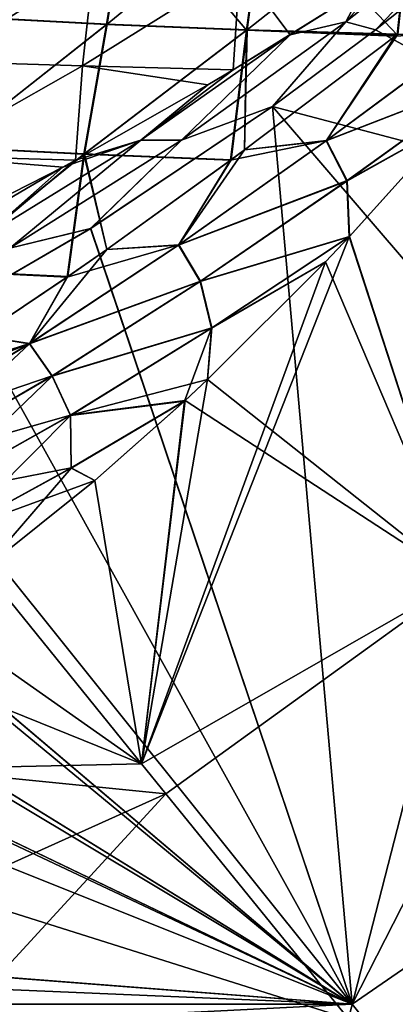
# Model space of a CAD drawing. Header units: metres. Extents: x -109 to 109, y -63 to 140.
# Tile 439 of 480: x 67 to 71, y 59 to 70. Entities that reach past the tile are written whole.
import ezdxf

# ---------------------------------------------------------------- set-up
doc = ezdxf.new("R2010")
doc.units = ezdxf.units.M
doc.layers.add('solid_502308_SW0001', color=7, linetype='CONTINUOUS')

msp = doc.modelspace()

# ---------------------------------------------------------------- linework, layer by layer
at = {"layer": 'solid_502308_SW0001'}
for points in [[(68.035652, 71.513206, -11.269383), (66.341362, 70.045433, -10.300718), (67.788498, 69.967941, -11.554018)], [(68.037743, 71.517517, 11.270013), (67.794395, 69.972427, 11.556606), (66.346092, 70.049248, 10.303593)], [(68.035652, 71.513206, -11.269383), (67.788498, 69.967941, -11.554018), (69.389977, 69.902885, -12.605649)], [(68.037743, 71.517517, 11.270013), (69.600685, 71.453018, 12.291661), (67.794395, 69.972427, 11.556606)], [(69.600685, 71.453018, 12.291661), (69.397041, 69.908066, 12.607681), (67.794395, 69.972427, 11.556606)], [(69.598236, 71.448074, -12.291274), (68.035652, 71.513206, -11.269383), (69.389977, 69.902885, -12.605649)], [(69.598236, 71.448074, -12.291274), (69.389977, 69.902885, -12.605649), (71.115524, 69.851196, -13.435847)], [(69.600685, 71.453018, 12.291661), (71.285637, 71.402161, 13.097578), (69.397041, 69.908066, 12.607681)], [(71.282875, 71.396576, -13.097519), (69.598236, 71.448074, -12.291274), (71.115524, 69.851196, -13.435847)], [(71.285637, 71.402161, 13.097578), (71.12265, 69.856659, 13.436788), (69.397041, 69.908066, 12.607681)], [(70.528465, 70.000092, -17.000168), (72.334358, 71.433998, -17.051361), (70.867432, 69.906052, -17.060949)], [(70.528465, 70.000092, -17.000168), (71.046265, 70.582649, -16.953178), (72.334358, 71.433998, -17.051361)], [(70.528473, 70.000092, 17.000168), (70.866493, 69.905334, 17.060932), (72.334366, 71.434013, 17.051361)], [(70.528473, 70.000092, 17.000168), (72.334366, 71.434013, 17.051361), (70.726334, 70.376381, 16.929531)], [(72.334366, 71.434013, 17.051361), (70.866493, 69.905334, 17.060932), (72.693024, 71.364479, 17.118929)], [(72.693024, 71.364479, 17.118929), (70.866493, 69.905334, 17.060932), (75.111862, 67.598183, 17.470165)], [(72.334358, 71.433998, -17.051361), (72.693466, 71.364845, -17.118948), (70.867432, 69.906052, -17.060949)], [(70.867432, 69.906052, -17.060949), (72.693466, 71.364845, -17.118948), (75.111954, 67.597084, -17.470211)], [(65.873322, 69.545647, -14.922578), (66.070374, 70.714615, -14.427264), (67.641708, 70.663811, -15.443944)], [(67.511864, 69.495125, -15.965153), (65.873322, 69.545647, -14.922578), (67.641708, 70.663811, -15.443944)], [(67.641716, 70.663811, 15.443952), (66.070389, 70.714615, 14.427273), (65.873329, 69.545647, 14.922585)], [(67.641716, 70.663811, 15.443952), (65.873329, 69.545647, 14.922585), (67.511871, 69.495125, 15.965159)], [(67.511864, 69.495125, -15.965153), (67.641708, 70.663811, -15.443944), (69.311592, 70.621544, -16.290033)], [(69.3116, 70.621544, 16.290039), (67.641716, 70.663811, 15.443952), (67.511871, 69.495125, 15.965159)], [(69.236313, 69.448586, -16.824522), (67.511864, 69.495125, -15.965153), (69.311592, 70.621544, -16.290033)], [(69.3116, 70.621544, 16.290039), (67.511871, 69.495125, 15.965159), (69.236282, 69.448555, 16.82452)], [(69.88868, 69.847649, 16.869364), (69.3116, 70.621544, 16.290039), (69.236282, 69.448555, 16.82452)], [(69.236313, 69.448586, -16.824522), (69.311592, 70.621544, -16.290033), (70.726837, 70.376701, -16.929567)], [(69.88868, 69.847649, 16.869364), (70.726334, 70.376381, 16.929531), (69.3116, 70.621544, 16.290039)], [(70.528465, 70.000092, -17.000168), (70.726837, 70.376701, -16.929567), (71.046265, 70.582649, -16.953178)], [(69.888733, 69.847687, -16.869368), (69.236313, 69.448586, -16.824522), (70.726837, 70.376701, -16.929567)], [(70.528473, 70.000092, 17.000168), (70.726334, 70.376381, 16.929531), (69.88868, 69.847649, 16.869364)], [(70.528465, 70.000092, -17.000168), (69.888733, 69.847687, -16.869368), (70.726837, 70.376701, -16.929567)], [(67.788498, 69.967941, -11.554018), (66.341362, 70.045433, -10.300718), (66.000359, 68.560364, -10.781934)], [(66.346092, 70.049248, 10.303593), (67.794395, 69.972427, 11.556606), (66.005463, 68.564461, 10.784065)], [(68.646591, 68.643135, -16.991817), (70.528465, 70.000092, -17.000168), (69.68676, 69.027634, -17.047546)], [(68.646591, 68.643135, -16.991817), (69.888733, 69.847687, -16.869368), (70.528465, 70.000092, -17.000168)], [(68.646606, 68.643143, 16.991816), (69.686554, 69.027473, 17.047544), (70.528473, 70.000092, 17.000168)], [(68.646606, 68.643143, 16.991816), (70.528473, 70.000092, 17.000168), (69.88868, 69.847649, 16.869364)], [(70.528473, 70.000092, 17.000168), (69.686554, 69.027473, 17.047544), (70.866493, 69.905334, 17.060932)], [(70.528465, 70.000092, -17.000168), (70.867432, 69.906052, -17.060949), (69.68676, 69.027634, -17.047546)], [(67.788498, 69.967941, -11.554018), (66.000359, 68.560364, -10.781934), (67.52874, 68.482986, -12.087061)], [(67.794395, 69.972427, 11.556606), (67.534966, 68.487808, 12.088725), (66.005463, 68.564461, 10.784065)], [(69.389977, 69.902885, -12.605649), (67.788498, 69.967941, -11.554018), (67.52874, 68.482986, -12.087061)], [(69.389977, 69.902885, -12.605649), (67.52874, 68.482986, -12.087061), (69.208298, 68.41481, -13.173479)], [(67.794395, 69.972427, 11.556606), (69.397041, 69.908066, 12.607681), (67.534966, 68.487808, 12.088725)], [(69.397041, 69.908066, 12.607681), (69.216057, 68.420525, 13.174569), (67.534966, 68.487808, 12.088725)], [(69.368179, 68.532799, -13.195948), (69.389977, 69.902885, -12.605649), (69.208298, 68.41481, -13.173479)], [(69.397041, 69.908066, 12.607681), (69.368179, 68.532799, 13.195948), (69.216057, 68.420525, 13.174569)], [(69.397041, 69.908066, 12.607681), (71.091377, 69.832664, 13.432656), (69.368179, 68.532799, 13.195948)], [(69.368179, 68.532799, -13.195948), (71.091377, 69.832664, -13.432656), (69.389977, 69.902885, -12.605649)], [(71.091377, 69.832664, -13.432656), (71.115524, 69.851196, -13.435847), (69.389977, 69.902885, -12.605649)], [(69.397041, 69.908066, 12.607681), (71.12265, 69.856659, 13.436788), (71.091377, 69.832664, 13.432656)], [(70.866493, 69.905334, 17.060932), (69.686554, 69.027473, 17.047544), (75.111862, 67.598183, 17.470165)], [(69.68676, 69.027634, -17.047546), (70.867432, 69.906052, -17.060949), (75.111954, 67.597084, -17.470211)], [(71.985252, 69.881721, 13.68304), (72.191528, 69.368263, 13.765069), (70.303352, 68.636841, 13.537271)], [(71.12265, 69.856659, 13.436788), (71.985252, 69.881721, 13.68304), (70.303352, 68.636841, 13.537271)], [(70.30558, 68.640297, -13.536939), (71.988472, 69.886108, -13.682975), (71.091377, 69.832664, -13.432656)], [(70.30558, 68.640297, -13.536939), (72.196053, 69.373611, -13.765103), (71.988472, 69.886108, -13.682975)], [(71.988472, 69.886108, -13.682975), (71.115524, 69.851196, -13.435847), (71.091377, 69.832664, -13.432656)], [(68.178711, 68.642548, -16.872395), (69.236313, 69.448586, -16.824522), (69.888733, 69.847687, -16.869368)], [(68.178711, 68.642548, -16.872395), (69.888733, 69.847687, -16.869368), (68.646591, 68.643135, -16.991817)], [(68.178719, 68.642555, 16.872395), (69.88868, 69.847649, 16.869364), (69.236282, 69.448555, 16.82452)], [(68.646606, 68.643143, 16.991816), (69.88868, 69.847649, 16.869364), (68.178719, 68.642555, 16.872395)], [(69.368179, 68.532799, 13.195948), (71.091377, 69.832664, 13.432656), (70.303352, 68.636841, 13.537271)], [(70.30558, 68.640297, -13.536939), (71.091377, 69.832664, -13.432656), (69.368179, 68.532799, -13.195948)], [(71.091377, 69.832664, 13.432656), (71.12265, 69.856659, 13.436788), (70.303352, 68.636841, 13.537271)], [(65.697563, 68.466034, -15.64169), (65.873322, 69.545647, -14.922578), (67.511864, 69.495125, -15.965153)], [(67.511871, 69.495125, 15.965159), (65.873329, 69.545647, 14.922585), (65.697571, 68.466034, 15.641695)], [(67.432426, 68.413605, -16.711519), (65.697563, 68.466034, -15.64169), (67.511864, 69.495125, -15.965153)], [(67.511871, 69.495125, 15.965159), (65.697571, 68.466034, 15.641695), (67.432411, 68.413589, 16.711519)], [(68.948364, 69.276337, 16.805351), (67.511871, 69.495125, 15.965159), (67.432411, 68.413589, 16.711519)], [(67.432426, 68.413605, -16.711519), (67.511864, 69.495125, -15.965153), (68.948906, 69.276665, -16.805386)], [(68.948906, 69.276665, -16.805386), (67.511864, 69.495125, -15.965153), (69.236313, 69.448586, -16.824522)], [(68.948364, 69.276337, 16.805351), (69.236282, 69.448555, 16.82452), (67.511871, 69.495125, 15.965159)], [(68.178711, 68.642548, -16.872395), (68.948906, 69.276665, -16.805386), (69.236313, 69.448586, -16.824522)], [(68.178719, 68.642555, 16.872395), (69.236282, 69.448555, 16.82452), (68.948364, 69.276337, 16.805351)], [(70.539551, 68.176575, 13.698004), (70.303352, 68.636841, 13.537271), (72.191528, 69.368263, 13.765069)], [(70.542763, 68.180771, -13.69784), (72.196053, 69.373611, -13.765103), (70.30558, 68.640297, -13.536939)], [(70.539551, 68.176575, 13.698004), (72.191528, 69.368263, 13.765069), (71.751801, 68.854988, 13.763277)], [(70.542763, 68.180771, -13.69784), (71.751801, 68.854988, -13.763277), (72.196053, 69.373611, -13.765103)], [(68.178719, 68.642555, 16.872395), (68.948364, 69.276337, 16.805351), (67.432411, 68.413589, 16.711519)], [(68.178711, 68.642548, -16.872395), (67.432426, 68.413605, -16.711519), (68.948906, 69.276665, -16.805386)], [(69.686554, 69.027473, 17.047544), (67.605591, 67.633011, 17.06399), (70.599335, 58.754673, 17.727995)], [(68.646606, 68.643143, 16.991816), (67.605591, 67.633011, 17.06399), (69.686554, 69.027473, 17.047544)], [(67.606758, 67.633728, -17.063969), (69.68676, 69.027634, -17.047546), (70.599335, 58.754677, -17.727993)], [(68.646591, 68.643135, -16.991817), (69.68676, 69.027634, -17.047546), (67.606758, 67.633728, -17.063969)], [(69.686554, 69.027473, 17.047544), (70.599335, 58.754673, 17.727995), (75.111862, 67.598183, 17.470165)], [(69.68676, 69.027634, -17.047546), (75.567314, 62.178593, -17.689886), (70.599335, 58.754677, -17.727993)], [(69.68676, 69.027634, -17.047546), (75.111954, 67.597084, -17.470211), (75.567314, 62.178593, -17.689886)], [(70.539551, 68.176575, 13.698004), (71.751801, 68.854988, 13.763277), (70.565407, 67.537468, 13.773227)], [(70.542763, 68.180771, -13.69784), (70.57029, 67.542694, -13.773144), (71.751801, 68.854988, -13.763277)], [(70.565407, 67.537468, 13.773227), (71.751801, 68.854988, 13.763277), (71.846687, 63.604221, 14.055207)], [(71.751801, 68.854988, -13.763277), (70.57029, 67.542694, -13.773144), (71.846687, 63.604221, -14.055207)], [(66.379555, 67.533943, -16.907446), (67.432426, 68.413605, -16.711519), (68.178711, 68.642548, -16.872395)], [(66.379555, 67.533943, -16.907446), (68.178711, 68.642548, -16.872395), (66.679909, 67.406357, -17.025036)], [(66.379562, 67.533951, 16.907446), (68.178719, 68.642555, 16.872395), (67.286095, 68.334518, 16.703167)], [(66.679924, 67.406364, 17.025034), (68.178719, 68.642555, 16.872395), (66.379562, 67.533951, 16.907446)], [(66.679909, 67.406357, -17.025036), (68.646591, 68.643135, -16.991817), (67.606758, 67.633728, -17.063969)], [(68.178711, 68.642548, -16.872395), (68.646591, 68.643135, -16.991817), (66.679909, 67.406357, -17.025036)], [(66.679924, 67.406364, 17.025034), (67.605591, 67.633011, 17.06399), (68.646606, 68.643143, 16.991816)], [(66.679924, 67.406364, 17.025034), (68.646606, 68.643143, 16.991816), (68.178719, 68.642555, 16.872395)], [(68.178719, 68.642555, 16.872395), (67.432411, 68.413589, 16.711519), (67.286095, 68.334518, 16.703167)], [(69.368179, 68.532799, 13.195948), (70.303352, 68.636841, 13.537271), (68.612457, 67.44281, 13.371992)], [(70.539551, 68.176575, 13.698004), (68.612457, 67.44281, 13.371992), (70.303352, 68.636841, 13.537271)], [(68.613701, 67.445343, -13.371363), (70.30558, 68.640297, -13.536939), (69.208298, 68.41481, -13.173479)], [(70.542763, 68.180771, -13.69784), (70.30558, 68.640297, -13.536939), (68.613701, 67.445343, -13.371363)], [(70.30558, 68.640297, -13.536939), (69.368179, 68.532799, -13.195948), (69.208298, 68.41481, -13.173479)], [(67.52874, 68.482986, -12.087061), (66.000359, 68.560364, -10.781934), (65.877274, 67.149818, -11.734106)], [(66.005463, 68.564461, 10.784065), (67.534966, 68.487808, 12.088725), (65.88353, 67.154266, 11.735673)], [(69.216057, 68.420525, 13.174569), (69.368179, 68.532799, 13.195948), (68.612457, 67.44281, 13.371992)], [(67.286072, 68.334511, -16.703165), (65.697563, 68.466034, -15.64169), (67.432426, 68.413605, -16.711519)], [(65.748116, 67.55349, -16.623491), (65.697563, 68.466034, -15.64169), (67.286072, 68.334511, -16.703165)], [(67.286095, 68.334518, 16.703167), (67.432411, 68.413589, 16.711519), (65.697571, 68.466034, 15.641695)], [(65.748024, 67.553444, 16.623486), (67.286095, 68.334518, 16.703167), (65.697571, 68.466034, 15.641695)], [(67.52874, 68.482986, -12.087061), (65.877274, 67.149818, -11.734106), (67.336975, 67.078072, -12.913815)], [(67.534966, 68.487808, 12.088725), (67.344437, 67.083214, 12.914821), (65.88353, 67.154266, 11.735673)], [(66.379555, 67.533943, -16.907446), (67.286072, 68.334511, -16.703165), (67.432426, 68.413605, -16.711519)], [(67.79142, 67.394287, -12.975674), (67.52874, 68.482986, -12.087061), (67.336975, 67.078072, -12.913815)], [(67.534966, 68.487808, 12.088725), (67.79142, 67.394287, 12.975674), (67.344437, 67.083214, 12.914821)], [(67.79142, 67.394287, -12.975674), (69.208298, 68.41481, -13.173479), (67.52874, 68.482986, -12.087061)], [(67.534966, 68.487808, 12.088725), (69.216057, 68.420525, 13.174569), (67.79142, 67.394287, 12.975674)], [(67.79142, 67.394287, 12.975674), (69.216057, 68.420525, 13.174569), (68.612457, 67.44281, 13.371992)], [(68.613701, 67.445343, -13.371363), (69.208298, 68.41481, -13.173479), (67.79142, 67.394287, -12.975674)], [(65.867355, 67.504288, 16.738741), (67.286095, 68.334518, 16.703167), (65.748024, 67.553444, 16.623486)], [(65.867348, 67.50428, -16.738741), (65.748116, 67.55349, -16.623491), (67.286072, 68.334511, -16.703165)], [(65.867348, 67.50428, -16.738741), (67.286072, 68.334511, -16.703165), (66.379555, 67.533943, -16.907446)], [(66.379562, 67.533951, 16.907446), (67.286095, 68.334518, 16.703167), (65.867355, 67.504288, 16.738741)], [(70.539551, 68.176575, 13.698004), (68.861343, 67.026009, 13.606398), (68.612457, 67.44281, 13.371992)], [(70.542763, 68.180771, -13.69784), (68.613701, 67.445343, -13.371363), (68.863213, 67.02906, -13.605978)], [(70.539551, 68.176575, 13.698004), (70.565407, 67.537468, 13.773227), (68.861343, 67.026009, 13.606398)], [(70.542763, 68.180771, -13.69784), (68.863213, 67.02906, -13.605978), (70.57029, 67.542694, -13.773144)], [(67.605591, 67.633011, 17.06399), (66.138977, 66.782257, 17.10187), (70.599335, 58.754673, 17.727995)], [(66.679924, 67.406364, 17.025034), (66.138977, 66.782257, 17.10187), (67.605591, 67.633011, 17.06399)], [(66.139587, 66.782593, -17.101849), (67.606758, 67.633728, -17.063969), (70.599335, 58.754677, -17.727993)], [(66.679909, 67.406357, -17.025036), (67.606758, 67.633728, -17.063969), (66.139587, 66.782593, -17.101849)], [(70.565407, 67.537468, 13.773227), (71.846687, 63.604221, 14.055207), (68.188118, 61.506439, 14.127914)], [(70.294983, 67.251144, 13.778353), (70.565407, 67.537468, 13.773227), (68.188118, 61.506439, 14.127914)], [(68.988579, 66.490807, 13.752354), (68.861343, 67.026009, 13.606398), (70.565407, 67.537468, 13.773227)], [(68.863213, 67.02906, -13.605978), (68.991692, 66.494705, -13.752097), (70.57029, 67.542694, -13.773144)], [(68.988579, 66.490807, 13.752354), (70.565407, 67.537468, 13.773227), (70.294983, 67.251144, 13.778353)], [(68.991692, 66.494705, -13.752097), (70.294983, 67.251144, -13.778353), (70.57029, 67.542694, -13.773144)], [(70.57029, 67.542694, -13.773144), (70.294983, 67.251144, -13.778353), (71.846687, 63.604221, -14.055207)], [(75.111862, 67.598183, 17.470165), (70.599335, 58.754673, 17.727995), (75.567238, 62.179516, 17.68985)], [(67.79142, 67.394287, 12.975674), (68.612457, 67.44281, 13.371992), (66.907433, 66.315063, 13.203145)], [(68.861343, 67.026009, 13.606398), (66.907433, 66.315063, 13.203145), (68.612457, 67.44281, 13.371992)], [(67.344437, 67.083214, 12.914821), (67.79142, 67.394287, 12.975674), (66.907433, 66.315063, 13.203145)], [(66.9077, 66.316734, -13.202221), (68.613701, 67.445343, -13.371363), (67.336975, 67.078072, -12.913815)], [(68.863213, 67.02906, -13.605978), (68.613701, 67.445343, -13.371363), (66.9077, 66.316734, -13.202221)], [(68.613701, 67.445343, -13.371363), (67.79142, 67.394287, -12.975674), (67.336975, 67.078072, -12.913815)], [(68.944695, 65.9049, 13.818122), (70.294983, 67.251144, 13.778353), (68.188118, 61.506439, 14.127914)], [(68.988579, 66.490807, 13.752354), (70.294983, 67.251144, 13.778353), (68.944695, 65.9049, 13.818122)], [(70.294983, 67.251144, -13.778353), (68.944695, 65.9049, -13.818122), (71.846687, 63.604221, -14.055207)], [(68.991692, 66.494705, -13.752097), (68.944695, 65.9049, -13.818122), (70.294983, 67.251144, -13.778353)], [(66.335472, 66.403862, -12.782666), (67.336975, 67.078072, -12.913815), (65.877274, 67.149818, -11.734106)], [(65.88353, 67.154266, 11.735673), (67.344437, 67.083214, 12.914821), (66.335472, 66.403862, 12.782666)], [(66.335472, 66.403862, 12.782666), (67.344437, 67.083214, 12.914821), (66.907433, 66.315063, 13.203145)], [(66.9077, 66.316734, -13.202221), (67.336975, 67.078072, -12.913815), (66.335472, 66.403862, -12.782666)], [(68.861343, 67.026009, 13.606398), (67.16423, 65.944321, 13.503663), (66.907433, 66.315063, 13.203145)], [(68.863213, 67.02906, -13.605978), (66.9077, 66.316734, -13.202221), (67.164764, 65.946312, -13.502967)], [(68.988579, 66.490807, 13.752354), (67.16423, 65.944321, 13.503663), (68.861343, 67.026009, 13.606398)], [(68.863213, 67.02906, -13.605978), (67.164764, 65.946312, -13.502967), (68.991692, 66.494705, -13.752097)], [(66.139587, 66.782593, -17.101849), (70.599335, 58.754677, -17.727993), (64.735893, 66.078468, -17.15484)], [(66.138977, 66.782257, 17.10187), (64.735893, 66.078468, 17.15484), (70.599335, 58.754673, 17.727995)], [(68.988579, 66.490807, 13.752354), (67.37587, 65.493111, 13.717578), (67.16423, 65.944321, 13.503663)], [(67.164764, 65.946312, -13.502967), (67.376991, 65.49556, -13.717106), (68.991692, 66.494705, -13.752097)], [(68.988579, 66.490807, 13.752354), (68.681145, 65.658264, 13.828474), (67.37587, 65.493111, 13.717578)], [(68.991692, 66.494705, -13.752097), (67.376991, 65.49556, -13.717106), (68.944695, 65.9049, -13.818122)], [(68.988579, 66.490807, 13.752354), (68.944695, 65.9049, 13.818122), (68.681145, 65.658264, 13.828474)], [(66.335472, 66.403862, 12.782666), (66.907433, 66.315063, 13.203145), (65.181099, 65.271645, 13.045791)], [(66.9077, 66.316734, -13.202221), (66.335472, 66.403862, -12.782666), (65.489922, 65.861855, -12.679441)], [(66.9077, 66.316734, -13.202221), (65.489922, 65.861855, -12.679441), (64.958244, 65.535263, -12.618822)], [(66.9077, 66.316734, -13.202221), (64.958244, 65.535263, -12.618822), (65.180367, 65.27253, -13.044608)], [(67.164764, 65.946312, -13.502967), (66.9077, 66.316734, -13.202221), (65.180367, 65.27253, -13.044608)], [(66.907433, 66.315063, 13.203145), (65.444458, 64.947639, 13.403245), (65.181099, 65.271645, 13.045791)], [(67.16423, 65.944321, 13.503663), (65.444458, 64.947639, 13.403245), (66.907433, 66.315063, 13.203145)], [(62.857143, 65.312866, -17.224689), (64.735893, 66.078468, -17.15484), (70.599335, 58.754677, -17.727993)], [(70.599335, 58.754673, 17.727995), (64.735893, 66.078468, 17.15484), (62.860928, 65.314186, 17.224571)], [(67.164764, 65.946312, -13.502967), (65.180367, 65.27253, -13.044608), (65.443619, 64.948692, -13.40229)], [(67.164764, 65.946312, -13.502967), (65.443619, 64.948692, -13.40229), (67.376991, 65.49556, -13.717106)], [(67.16423, 65.944321, 13.503663), (65.739281, 64.574387, 13.67869), (65.444458, 64.947639, 13.403245)], [(67.37587, 65.493111, 13.717578), (65.739281, 64.574387, 13.67869), (67.16423, 65.944321, 13.503663)], [(67.376991, 65.49556, -13.717106), (68.687668, 65.664307, -13.828208), (68.944695, 65.9049, -13.818122)], [(68.681145, 65.658264, 13.828474), (68.944695, 65.9049, 13.818122), (68.188118, 61.506439, 14.127914)], [(68.944695, 65.9049, -13.818122), (68.687668, 65.664307, -13.828208), (71.846687, 63.604221, -14.055207)], [(67.381973, 64.889549, 13.847936), (67.37587, 65.493111, 13.717578), (68.681145, 65.658264, 13.828474)], [(67.376991, 65.49556, -13.717106), (67.384727, 64.892967, -13.84762), (68.687668, 65.664307, -13.828208)], [(67.381973, 64.889549, 13.847936), (68.681145, 65.658264, 13.828474), (67.652504, 64.74749, 13.876113)], [(67.384727, 64.892967, -13.84762), (67.652504, 64.74749, -13.876113), (68.687668, 65.664307, -13.828208)], [(68.687668, 65.664307, -13.828208), (67.652504, 64.74749, -13.876113), (68.188118, 61.506439, -14.127914)], [(67.652504, 64.74749, 13.876113), (68.681145, 65.658264, 13.828474), (68.188118, 61.506439, 14.127914)], [(68.687668, 65.664307, -13.828208), (68.188118, 61.506439, -14.127914), (71.846687, 63.604221, -14.055207)], [(67.376991, 65.49556, -13.717106), (65.443619, 64.948692, -13.40229), (65.738358, 64.575569, -13.677997)], [(67.376991, 65.49556, -13.717106), (65.738358, 64.575569, -13.677997), (67.384727, 64.892967, -13.84762)], [(67.37587, 65.493111, 13.717578), (66.055664, 64.164406, 13.86288), (65.739281, 64.574387, 13.67869)], [(67.381973, 64.889549, 13.847936), (66.055664, 64.164406, 13.86288), (67.37587, 65.493111, 13.717578)], [(60.902245, 64.737602, -17.275644), (62.711792, 65.262512, -17.229202), (70.599335, 58.754677, -17.727993)], [(70.599335, 58.754673, 17.727995), (62.711781, 65.262505, 17.229202), (60.906128, 64.738533, 17.275562)], [(70.599335, 58.754673, 17.727995), (62.860928, 65.314186, 17.224571), (62.711781, 65.262505, 17.229202)], [(62.711792, 65.262512, -17.229202), (62.857143, 65.312866, -17.224689), (70.599335, 58.754677, -17.727993)], [(67.384727, 64.892967, -13.84762), (65.738358, 64.575569, -13.677997), (66.054695, 64.165672, -13.862472)], [(67.384727, 64.892967, -13.84762), (66.054695, 64.165672, -13.862472), (67.652504, 64.74749, -13.876113)], [(67.381973, 64.889549, 13.847936), (66.381676, 63.733219, 13.949485), (66.055664, 64.164406, 13.86288)], [(67.381973, 64.889549, 13.847936), (67.652504, 64.74749, 13.876113), (66.381676, 63.733219, 13.949485)], [(58.894814, 64.375114, -17.307079), (60.689388, 64.688103, -17.279968), (70.599335, 58.754677, -17.727993)], [(70.599335, 58.754673, 17.727995), (60.689392, 64.688103, 17.279968), (58.898769, 64.375595, 17.307037)], [(60.689388, 64.688103, -17.279968), (60.902245, 64.737602, -17.275644), (70.599335, 58.754677, -17.727993)], [(70.599335, 58.754673, 17.727995), (60.906128, 64.738533, 17.275562), (60.689392, 64.688103, 17.279968)], [(66.054695, 64.165672, -13.862472), (66.381676, 63.733219, -13.949485), (67.652504, 64.74749, -13.876113)], [(66.381676, 63.733219, 13.949485), (67.652504, 64.74749, 13.876113), (68.188118, 61.506439, 14.127914)], [(67.652504, 64.74749, -13.876113), (66.381676, 63.733219, -13.949485), (68.188118, 61.506439, -14.127914)], [(70.599335, 58.754673, 17.727995), (58.729671, 64.355766, 17.308743), (56.862793, 64.249435, 17.317856)], [(56.862793, 64.249435, -17.317856), (58.729668, 64.355766, -17.308743), (70.599335, 58.754677, -17.727993)], [(58.729668, 64.355766, -17.308743), (58.894814, 64.375114, -17.307079), (70.599335, 58.754677, -17.727993)], [(70.599335, 58.754673, 17.727995), (58.898769, 64.375595, 17.307037), (58.729671, 64.355766, 17.308743)], [(-70.59935, 58.754658, -17.727995), (-56.862793, 64.249428, -17.317856), (70.599335, 58.754677, -17.727993)], [(-70.599335, 58.754673, 17.727995), (70.599335, 58.754673, 17.727995), (56.862793, 64.249435, 17.317856)], [(-56.862793, 64.249428, -17.317856), (0.000001, 64.249428, -17.317856), (70.599335, 58.754677, -17.727993)], [(0.000001, 64.249428, -17.317856), (56.862793, 64.249435, -17.317856), (70.599335, 58.754677, -17.727993)], [(65.711594, 63.247486, 13.990102), (66.381676, 63.733219, 13.949485), (68.188118, 61.506439, 14.127914)], [(68.188118, 61.506439, -14.127914), (66.381676, 63.733219, -13.949485), (65.711594, 63.247486, -13.990102)], [(68.466461, 61.163574, 14.153624), (68.188118, 61.506439, 14.127914), (71.846687, 63.604221, 14.055207)], [(71.846687, 63.604221, -14.055207), (68.188118, 61.506439, -14.127914), (68.466461, 61.163574, -14.153624)], [(70.557739, 58.589367, 14.331623), (68.466461, 61.163574, 14.153624), (71.846687, 63.604221, 14.055207)], [(71.846687, 63.604221, -14.055207), (68.466461, 61.163574, -14.153624), (70.557739, 58.589367, -14.331623)], [(73.273911, 58.546814, 14.358014), (70.557739, 58.589367, 14.331623), (71.846687, 63.604221, 14.055207)], [(71.846687, 63.604221, -14.055207), (70.557739, 58.589367, -14.331623), (73.273911, 58.546814, -14.358014)], [(65.711594, 63.247486, 13.990102), (68.188118, 61.506439, 14.127914), (65.023888, 62.785259, 14.027874)], [(68.188118, 61.506439, -14.127914), (65.711594, 63.247486, -13.990102), (65.023888, 62.785259, -14.027874)], [(65.023888, 62.785259, 14.027874), (68.188118, 61.506439, 14.127914), (65.602783, 61.450859, 14.132114)], [(65.602783, 61.450859, -14.132114), (68.188118, 61.506439, -14.127914), (65.023888, 62.785259, -14.027874)], [(75.567238, 62.179516, 17.68985), (70.599335, 58.754673, 17.727995), (76.5, 51.408573, 18.0905)], [(75.567314, 62.178593, -17.689886), (76.5, 51.408573, -18.0905), (70.599335, 58.754677, -17.727993)], [(65.602783, 61.450859, 14.132114), (68.188118, 61.506439, 14.127914), (68.466461, 61.163574, 14.153624)], [(65.602783, 61.450859, -14.132114), (68.466461, 61.163574, -14.153624), (68.188118, 61.506439, -14.127914)], [(65.963799, 60.038624, 14.23467), (65.602783, 61.450859, 14.132114), (68.466461, 61.163574, 14.153624)], [(65.602783, 61.450859, -14.132114), (65.963799, 60.038624, -14.23467), (68.466461, 61.163574, -14.153624)], [(65.963799, 60.038624, 14.23467), (68.466461, 61.163574, 14.153624), (70.557739, 58.589367, 14.331623)], [(65.963799, 60.038624, -14.23467), (66.097267, 58.589367, -14.331623), (68.466461, 61.163574, -14.153624)], [(66.097267, 58.589367, -14.331623), (70.557739, 58.589367, -14.331623), (68.466461, 61.163574, -14.153624)], [(65.963799, 60.038624, 14.23467), (70.557739, 58.589367, 14.331623), (66.097267, 58.589367, 14.331623)], [(-76.5, 51.408573, 18.0905), (76.5, 51.408573, 18.0905), (70.599335, 58.754673, 17.727995)], [(-70.599335, 58.754673, 17.727995), (-76.5, 51.408573, 18.0905), (70.599335, 58.754673, 17.727995)], [(-70.59935, 58.754658, -17.727995), (70.599335, 58.754677, -17.727993), (76.5, 51.408573, -18.0905)]]:
    msp.add_3dface(points, dxfattribs=at)

doc.saveas('drawing.dxf')
